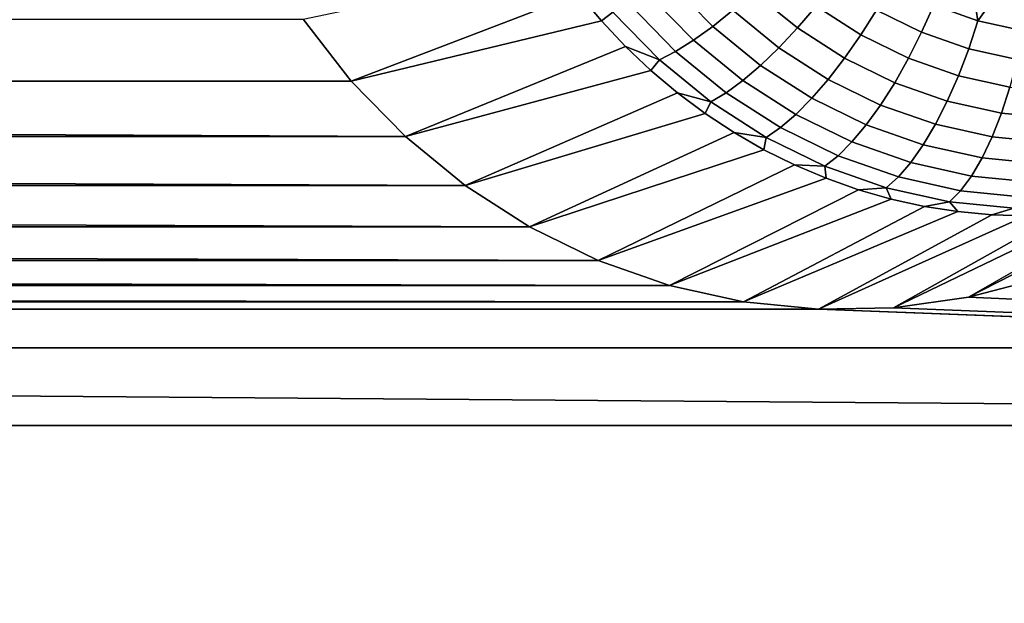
# Model space of a CAD drawing. Header units: metres. Extents: x -22 to 239, y -22 to 22.
# Tile 281 of 325: x 228.809 to 230.199, y 3.831 to 4.655. Entities that reach past the tile are written whole.
import ezdxf

# ---------------------------------------------------------------- set-up
doc = ezdxf.new("R2010")
doc.units = ezdxf.units.M
doc.layers.add('solid_10_151_033_XXX', color=7, linetype='CONTINUOUS')

msp = doc.modelspace()

# ---------------------------------------------------------------- linework, layer by layer
at = {"layer": 'solid_10_151_033_XXX'}
for points in [[(225.839844, 5.216832, 230.232468), (226.079346, 4.191935, 230.319641), (238.221008, 4.191936, 196.960693), (237.981506, 5.216834, 196.87352)], [(229.568756, 4.731159, 189.605728), (229.598465, 4.69117, 189.616547), (229.2771, 4.568166, 190.299927), (229.209213, 4.655366, 190.275223)], [(229.757233, 4.728284, 189.485092), (229.815948, 4.668094, 189.506454), (229.787521, 4.64524, 189.527069), (229.726517, 4.707776, 189.504852)], [(229.874542, 4.721847, 189.480698), (229.933304, 4.673873, 189.50209), (229.906982, 4.643297, 189.513412), (229.845139, 4.693797, 189.490906)], [(229.726517, 4.707776, 189.504852), (229.787521, 4.64524, 189.527069), (229.760406, 4.625681, 189.552322), (229.697449, 4.690224, 189.529404)], [(229.95903, 4.706412, 189.496246), (230.018906, 4.66802, 189.518036), (229.996719, 4.633202, 189.525177), (229.933304, 4.673873, 189.50209)], [(230.039871, 4.704259, 189.516434), (230.099472, 4.675159, 189.538132), (230.082443, 4.637002, 189.541153), (230.018906, 4.66802, 189.518036)], [(230.121948, 4.710747, 189.543259), (230.154572, 4.69892, 189.55513), (230.161774, 4.653343, 189.560806), (230.099472, 4.675159, 189.538132)], [(230.154572, 4.69892, 189.55513), (230.187805, 4.689322, 189.56723), (230.161774, 4.653343, 189.560806)], [(229.598465, 4.69117, 189.616547), (229.630325, 4.653088, 189.628128), (229.2771, 4.568166, 190.299927)], [(229.6465, 4.665294, 189.590805), (229.630325, 4.653088, 189.628128), (229.598465, 4.69117, 189.616547)], [(229.697449, 4.690224, 189.529404), (229.760406, 4.625681, 189.552322), (229.735153, 4.609797, 189.581741), (229.670609, 4.67597, 189.558243)], [(229.845139, 4.693797, 189.490906), (229.906982, 4.643297, 189.513412), (229.88063, 4.61528, 189.529999), (229.815948, 4.668094, 189.506454)], [(230.187805, 4.689322, 189.56723), (230.221497, 4.681982, 189.579483), (230.225983, 4.639088, 189.584183), (230.161774, 4.653343, 189.560806)], [(229.670609, 4.67597, 189.558243), (229.735153, 4.609797, 189.581741), (229.71225, 4.597899, 189.614731), (229.6465, 4.665294, 189.590805)], [(229.933304, 4.673873, 189.50209), (229.996719, 4.633202, 189.525177), (229.973755, 4.600483, 189.537704), (229.906982, 4.643297, 189.513412)], [(230.099472, 4.675159, 189.538132), (230.161774, 4.653343, 189.560806), (230.148834, 4.613751, 189.565323), (230.082443, 4.637002, 189.541153)], [(229.6465, 4.665294, 189.590805), (229.71225, 4.597899, 189.614731), (229.664185, 4.61704, 189.640457), (229.630325, 4.653088, 189.628128)], [(229.815948, 4.668094, 189.506454), (229.88063, 4.61528, 189.529999), (229.854721, 4.590367, 189.551529), (229.787521, 4.64524, 189.527069)], [(230.018906, 4.66802, 189.518036), (230.082443, 4.637002, 189.541153), (230.064026, 4.600343, 189.549667), (229.996719, 4.633202, 189.525177)], [(229.209213, 4.655366, 190.275223), (229.2771, 4.568166, 190.299927), (213.562714, 4.568166, 184.580368), (213.6306, 4.655366, 184.605072)], [(229.630325, 4.653088, 189.628128), (229.664185, 4.61704, 189.640457), (229.353592, 4.489755, 190.327774), (229.2771, 4.568166, 190.299927)], [(229.787521, 4.64524, 189.527069), (229.854721, 4.590367, 189.551529), (229.829773, 4.569046, 189.57756), (229.760406, 4.625681, 189.552322)], [(229.906982, 4.643297, 189.513412), (229.973755, 4.600483, 189.537704), (229.950455, 4.570503, 189.55542), (229.88063, 4.61528, 189.529999)], [(230.161774, 4.653343, 189.560806), (230.225983, 4.639088, 189.584183), (230.21727, 4.598557, 189.590225), (230.148834, 4.613751, 189.565323)], [(229.996719, 4.633202, 189.525177), (230.064026, 4.600343, 189.549667), (230.044617, 4.565894, 189.563507), (229.973755, 4.600483, 189.537704)], [(230.082443, 4.637002, 189.541153), (230.148834, 4.613751, 189.565323), (230.134369, 4.575711, 189.575272), (230.064026, 4.600343, 189.549667)], [(229.664185, 4.61704, 189.640457), (229.699982, 4.58315, 189.653488), (229.353592, 4.489755, 190.327774)], [(229.71225, 4.597899, 189.614731), (229.699982, 4.58315, 189.653488), (229.664185, 4.61704, 189.640457)], [(229.760406, 4.625681, 189.552322), (229.829773, 4.569046, 189.57756), (229.806259, 4.551732, 189.60762), (229.735153, 4.609797, 189.581741)], [(229.88063, 4.61528, 189.529999), (229.950455, 4.570503, 189.55542), (229.927261, 4.543846, 189.577927), (229.854721, 4.590367, 189.551529)], [(229.735153, 4.609797, 189.581741), (229.806259, 4.551732, 189.60762), (229.784668, 4.538762, 189.641098), (229.71225, 4.597899, 189.614731)], [(230.148834, 4.613751, 189.565323), (230.21727, 4.598557, 189.590225), (230.206863, 4.559615, 189.601654), (230.134369, 4.575711, 189.575272)], [(229.71225, 4.597899, 189.614731), (229.784668, 4.538762, 189.641098), (229.737549, 4.551531, 189.66716), (229.699982, 4.58315, 189.653488)], [(229.854721, 4.590367, 189.551529), (229.927261, 4.543846, 189.577927), (229.904648, 4.521031, 189.604813), (229.829773, 4.569046, 189.57756)], [(229.973755, 4.600483, 189.537704), (230.044617, 4.565894, 189.563507), (230.024551, 4.534328, 189.582382), (229.950455, 4.570503, 189.55542)], [(230.064026, 4.600343, 189.549667), (230.134369, 4.575711, 189.575272), (230.118652, 4.539965, 189.590454), (230.044617, 4.565894, 189.563507)], [(229.699982, 4.58315, 189.653488), (229.737549, 4.551531, 189.66716), (229.438034, 4.420798, 190.358505), (229.353592, 4.489755, 190.327774)], [(230.134369, 4.575711, 189.575272), (230.206863, 4.559615, 189.601654), (230.194962, 4.523021, 189.618225), (230.118652, 4.539965, 189.590454)], [(229.353592, 4.489755, 190.327774), (213.486221, 4.489755, 184.552521), (213.562714, 4.568166, 184.580368)], [(229.2771, 4.568166, 190.299927), (229.353592, 4.489755, 190.327774), (213.562714, 4.568166, 184.580368)], [(229.829773, 4.569046, 189.57756), (229.904648, 4.521031, 189.604813), (229.883041, 4.502504, 189.635559), (229.806259, 4.551732, 189.60762)], [(229.950455, 4.570503, 189.55542), (230.024551, 4.534328, 189.582382), (230.004257, 4.506261, 189.605957), (229.927261, 4.543846, 189.577927)], [(230.044617, 4.565894, 189.563507), (230.118652, 4.539965, 189.590454), (230.10199, 4.50721, 189.610565), (230.024551, 4.534328, 189.582382)], [(230.206863, 4.559615, 189.601654), (230.280594, 4.552257, 189.628494), (230.272583, 4.515276, 189.646469), (230.194962, 4.523021, 189.618225)], [(229.737549, 4.551531, 189.66716), (229.776794, 4.522291, 189.681442), (229.438034, 4.420798, 190.358505)], [(229.784668, 4.538762, 189.641098), (229.776794, 4.522291, 189.681442), (229.737549, 4.551531, 189.66716)], [(229.806259, 4.551732, 189.60762), (229.883041, 4.502504, 189.635559), (229.862854, 4.488626, 189.669556), (229.784668, 4.538762, 189.641098)], [(229.784668, 4.538762, 189.641098), (229.862854, 4.488626, 189.669556), (229.817566, 4.495528, 189.696289), (229.776794, 4.522291, 189.681442)], [(229.927261, 4.543846, 189.577927), (230.004257, 4.506261, 189.605957), (229.9841, 4.48224, 189.633743), (229.904648, 4.521031, 189.604813)], [(230.024551, 4.534328, 189.582382), (230.10199, 4.50721, 189.610565), (230.084717, 4.478086, 189.635239), (230.004257, 4.506261, 189.605957)], [(230.118652, 4.539965, 189.590454), (230.194962, 4.523021, 189.618225), (230.181808, 4.48949, 189.639618), (230.10199, 4.50721, 189.610565)], [(229.776794, 4.522291, 189.681442), (229.817566, 4.495528, 189.696289), (229.529022, 4.362449, 190.391632), (229.438034, 4.420798, 190.358505)], [(229.904648, 4.521031, 189.604813), (229.9841, 4.48224, 189.633743), (229.964508, 4.462733, 189.665207), (229.883041, 4.502504, 189.635559)], [(230.194962, 4.523021, 189.618225), (230.272583, 4.515276, 189.646469), (230.26297, 4.48139, 189.669159), (230.181808, 4.48949, 189.639618)], [(230.004257, 4.506261, 189.605957), (230.084717, 4.478086, 189.635239), (230.067154, 4.453161, 189.663971), (229.9841, 4.48224, 189.633743)], [(230.10199, 4.50721, 189.610565), (230.181808, 4.48949, 189.639618), (230.167633, 4.459675, 189.665421), (230.084717, 4.478086, 189.635239)], [(229.438034, 4.420798, 190.358505), (213.401779, 4.420798, 184.52179), (213.486221, 4.489755, 184.552521)], [(229.353592, 4.489755, 190.327774), (229.438034, 4.420798, 190.358505), (213.486221, 4.489755, 184.552521)], [(229.817566, 4.495528, 189.696289), (229.859726, 4.471334, 189.711639), (229.529022, 4.362449, 190.391632)], [(229.862854, 4.488626, 189.669556), (229.859726, 4.471334, 189.711639), (229.817566, 4.495528, 189.696289)], [(229.883041, 4.502504, 189.635559), (229.964508, 4.462733, 189.665207), (229.945831, 4.448121, 189.699753), (229.862854, 4.488626, 189.669556)], [(230.181808, 4.48949, 189.639618), (230.26297, 4.48139, 189.669159), (230.251968, 4.45126, 189.696106), (230.167633, 4.459675, 189.665421)], [(229.862854, 4.488626, 189.669556), (229.945831, 4.448121, 189.699753), (229.903152, 4.449789, 189.727432), (229.859726, 4.471334, 189.711639)], [(229.9841, 4.48224, 189.633743), (230.067154, 4.453161, 189.663971), (230.049637, 4.432919, 189.696198), (229.964508, 4.462733, 189.665207)], [(230.084717, 4.478086, 189.635239), (230.167633, 4.459675, 189.665421), (230.152725, 4.434158, 189.695114), (230.067154, 4.453161, 189.663971)], [(229.859726, 4.471334, 189.711639), (229.903152, 4.449789, 189.727432), (229.625717, 4.315244, 190.426819), (229.529022, 4.362449, 190.391632)], [(229.964508, 4.462733, 189.665207), (230.049637, 4.432919, 189.696198), (230.032547, 4.417757, 189.731308), (229.945831, 4.448121, 189.699753)], [(229.903152, 4.449789, 189.727432), (229.947662, 4.430967, 189.743637), (229.625717, 4.315244, 190.426819)], [(229.945831, 4.448121, 189.699753), (229.947662, 4.430967, 189.743637), (229.903152, 4.449789, 189.727432)], [(229.945831, 4.448121, 189.699753), (230.032547, 4.417757, 189.731308), (229.993149, 4.414932, 189.760193), (229.947662, 4.430967, 189.743637)], [(230.067154, 4.453161, 189.663971), (230.152725, 4.434158, 189.695114), (230.13739, 4.413437, 189.728134), (230.049637, 4.432919, 189.696198)], [(230.167633, 4.459675, 189.665421), (230.251968, 4.45126, 189.696106), (230.239761, 4.425473, 189.726791), (230.152725, 4.434158, 189.695114)], [(230.152725, 4.434158, 189.695114), (230.239761, 4.425473, 189.726791), (230.226624, 4.404532, 189.76062), (230.13739, 4.413437, 189.728134)], [(229.529022, 4.362449, 190.391632), (213.310791, 4.362449, 184.488663), (213.401779, 4.420798, 184.52179)], [(229.438034, 4.420798, 190.358505), (229.529022, 4.362449, 190.391632), (213.401779, 4.420798, 184.52179)], [(229.947662, 4.430967, 189.743637), (229.993149, 4.414932, 189.760193), (229.7267, 4.279879, 190.463577), (229.625717, 4.315244, 190.426819)], [(230.049637, 4.432919, 189.696198), (230.13739, 4.413437, 189.728134), (230.121902, 4.397915, 189.76384), (230.032547, 4.417757, 189.731308)], [(229.993149, 4.414932, 189.760193), (230.039413, 4.401738, 189.777023), (229.7267, 4.279879, 190.463577)], [(230.032547, 4.417757, 189.731308), (230.039413, 4.401738, 189.777023), (229.993149, 4.414932, 189.760193)], [(230.032547, 4.417757, 189.731308), (230.121902, 4.397915, 189.76384), (230.086334, 4.391429, 189.794113), (230.039413, 4.401738, 189.777023)], [(230.13739, 4.413437, 189.728134), (230.226624, 4.404532, 189.76062), (230.212784, 4.388846, 189.796921), (230.121902, 4.397915, 189.76384)], [(230.41925, 4.401738, 189.915283), (230.46553, 4.414932, 189.932129), (230.251526, 4.290311, 190.654602), (230.148438, 4.263105, 190.617081)], [(230.039413, 4.401738, 189.777023), (230.086334, 4.391429, 189.794113), (229.83078, 4.256772, 190.50145), (229.7267, 4.279879, 190.463577)], [(230.121902, 4.397915, 189.76384), (230.133728, 4.38404, 189.811356), (230.086334, 4.391429, 189.794113)], [(230.121902, 4.397915, 189.76384), (230.212784, 4.388846, 189.796921), (230.181458, 4.379597, 189.82872), (230.133728, 4.38404, 189.811356)], [(230.372345, 4.391429, 189.898209), (230.41925, 4.401738, 189.915283), (230.148438, 4.263105, 190.617081)], [(230.086334, 4.391429, 189.794113), (230.133728, 4.38404, 189.811356), (229.83078, 4.256772, 190.50145)], [(230.133728, 4.38404, 189.811356), (230.181458, 4.379597, 189.82872), (229.936691, 4.246202, 190.540009), (229.83078, 4.256772, 190.50145)], [(230.22934, 4.378115, 189.846161), (230.277222, 4.379597, 189.863586), (230.042908, 4.248319, 190.578659), (229.936691, 4.246202, 190.540009)], [(230.181458, 4.379597, 189.82872), (230.22934, 4.378115, 189.846161), (229.936691, 4.246202, 190.540009)], [(230.324936, 4.38404, 189.880951), (230.372345, 4.391429, 189.898209), (230.148438, 4.263105, 190.617081), (230.042908, 4.248319, 190.578659)], [(230.277222, 4.379597, 189.863586), (230.324936, 4.38404, 189.880951), (230.042908, 4.248319, 190.578659)], [(230.212784, 4.388846, 189.796921), (230.22934, 4.378115, 189.846161), (230.181458, 4.379597, 189.82872)], [(229.625717, 4.315244, 190.426819), (213.214096, 4.315244, 184.453476), (213.310791, 4.362449, 184.488663)], [(229.529022, 4.362449, 190.391632), (229.625717, 4.315244, 190.426819), (213.310791, 4.362449, 184.488663)], [(229.7267, 4.279879, 190.463577), (213.113098, 4.279879, 184.416718), (213.214096, 4.315244, 184.453476)], [(229.625717, 4.315244, 190.426819), (229.7267, 4.279879, 190.463577), (213.214096, 4.315244, 184.453476)], [(230.148438, 4.263105, 190.617081), (230.251526, 4.290311, 190.654602), (234.249344, 4.082082, 192.10968)], [(229.83078, 4.256772, 190.50145), (213.009033, 4.256772, 184.378845), (213.113098, 4.279879, 184.416718)], [(229.7267, 4.279879, 190.463577), (229.83078, 4.256772, 190.50145), (213.113098, 4.279879, 184.416718)], [(229.936691, 4.246202, 190.540009), (212.903107, 4.246202, 184.340286), (213.009033, 4.256772, 184.378845)], [(229.83078, 4.256772, 190.50145), (229.936691, 4.246202, 190.540009), (213.009033, 4.256772, 184.378845)], [(230.042908, 4.248319, 190.578659), (230.148438, 4.263105, 190.617081), (234.249344, 4.082082, 192.10968)], [(212.903107, 4.246202, 184.340286), (234.249344, 4.082082, 192.10968), (208.590469, 4.082078, 182.770615)], [(229.936691, 4.246202, 190.540009), (234.249344, 4.082082, 192.10968), (212.903107, 4.246202, 184.340286)], [(229.936691, 4.246202, 190.540009), (230.042908, 4.248319, 190.578659), (234.249344, 4.082082, 192.10968)], [(226.079346, 4.191935, 230.319641), (226.266357, 3.154759, 230.387711), (238.408035, 3.154761, 197.028763), (238.221008, 4.191936, 196.960693)], [(230.923248, 3.728225, 190.899078), (208.590469, 4.082078, 182.770615), (234.249344, 4.082082, 192.10968), (234.355545, 3.68303, 192.148331)], [(230.923248, 3.728225, 190.899078), (211.916565, 3.728225, 183.981216), (208.590469, 4.082078, 182.770615)]]:
    msp.add_3dface(points, dxfattribs=at)

doc.saveas('drawing.dxf')
